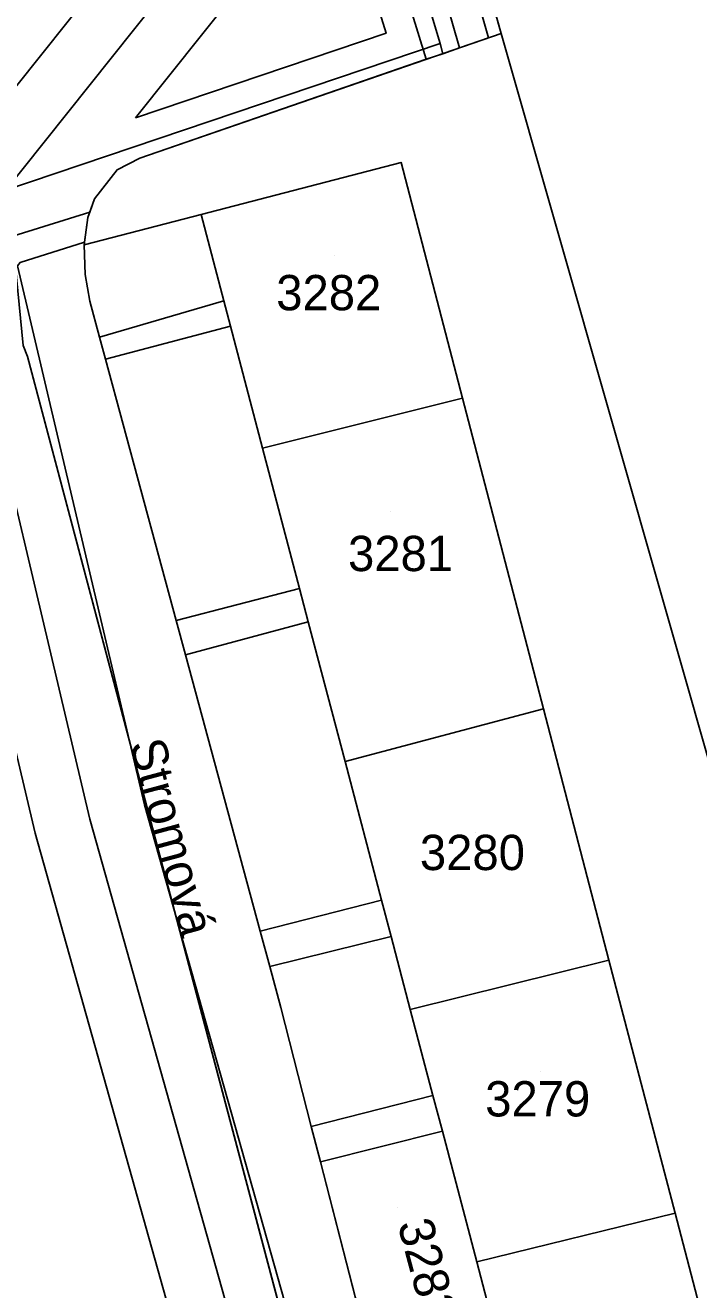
# Model space of a CAD drawing. Extents: x -264070 to -262271, y -1238894 to -1238141.
# Drawn here: x -262357 to -262318.9, y -1238431.6 to -1238359.9 of the extents above; entities that cross this region are included whole.
import ezdxf

# ---------------------------------------------------------------- set-up
doc = ezdxf.new("R2010")
doc.units = 0
for name, color, linetype in [('body_kn', 7, 'Continuous'), ('katuz_linie', 7, 'Continuous'), ('kladpar_druhypozemkov', 7, 'Continuous'), ('kladpar_hranice', 7, 'Continuous'), ('kladpar_parcelnecisla', 7, 'Continuous'), ('kladpar_plochy', 7, 'Continuous'), ('popisy', 7, 'Continuous'), ('tarchy_linie', 7, 'Continuous'), ('zappar_hrandruhpozemk', 7, 'Continuous'), ('zuob_linie', 7, 'Continuous'), ('zuob_plochy', 7, 'Continuous')]:
    doc.layers.add(name, color=color, linetype=linetype)

msp = doc.modelspace()

# ---------------------------------------------------------------- linework, layer by layer
at = {"layer": 'body_kn'}
for p, q in [((-262336.57, -1238360.37), (-262336.57, -1238360.37)), ((-262330.76, -1238360.63), (-262330.76, -1238360.63)), ((-262330.05, -1238360.38), (-262330.05, -1238360.38)), ((-262333.51, -1238360.96), (-262333.51, -1238360.96)), ((-262333.51, -1238360.96), (-262333.51, -1238360.96)), ((-262333.36, -1238361.53), (-262333.36, -1238361.53)), ((-262332.41, -1238361.2), (-262332.41, -1238361.2)), ((-262334.29, -1238361.85), (-262334.29, -1238361.85)), ((-262350.76, -1238365.16), (-262350.76, -1238365.16)), ((-262350.76, -1238365.16), (-262350.76, -1238365.16)), ((-262350.51, -1238367.46), (-262350.51, -1238367.46)), ((-262335.72, -1238367.69), (-262335.72, -1238367.69)), ((-262335.72, -1238367.69), (-262335.72, -1238367.69)), ((-262351.8, -1238368.11), (-262351.8, -1238368.11)), ((-262353.09, -1238369.76), (-262353.09, -1238369.76)), ((-262353.45, -1238370.81), (-262353.45, -1238370.81)), ((-262353.35, -1238370.51), (-262353.35, -1238370.51)), ((-262353.35, -1238370.51), (-262353.35, -1238370.51)), ((-262347.04, -1238370.65), (-262347.04, -1238370.65)), ((-262347.04, -1238370.65), (-262347.04, -1238370.65)), ((-262353.65, -1238372.22), (-262353.65, -1238372.22)), ((-262353.67, -1238372.37), (-262353.67, -1238372.37)), ((-262353.61, -1238374.05), (-262353.61, -1238374.05)), ((-262353.34, -1238375.55), (-262353.34, -1238375.55)), ((-262345.75, -1238375.54), (-262345.75, -1238375.54)), ((-262345.75, -1238375.54), (-262345.75, -1238375.54)), ((-262345.38, -1238376.97), (-262345.38, -1238376.97)), ((-262352.79, -1238377.6), (-262352.79, -1238377.6)), ((-262356.88, -1238378.69), (-262356.88, -1238378.69)), ((-262352.45, -1238378.84), (-262352.45, -1238378.84)), ((-262352.45, -1238378.84), (-262352.45, -1238378.84)), ((-262332.24, -1238381.05), (-262332.24, -1238381.05)), ((-262332.24, -1238381.05), (-262332.24, -1238381.05)), ((-262343.56, -1238383.88), (-262343.56, -1238383.88)), ((-262341.47, -1238391.83), (-262341.47, -1238391.83)), ((-262341.47, -1238391.83), (-262341.47, -1238391.83)), ((-262348.46, -1238393.64), (-262348.46, -1238393.64)), ((-262340.98, -1238393.72), (-262340.98, -1238393.72)), ((-262347.93, -1238395.59), (-262347.93, -1238395.59)), ((-262347.93, -1238395.59), (-262347.93, -1238395.59)), ((-262327.65, -1238398.66), (-262327.65, -1238398.66)), ((-262327.65, -1238398.66), (-262327.65, -1238398.66)), ((-262338.89, -1238401.64), (-262338.89, -1238401.64)), ((-262350.24, -1238404.1), (-262350.24, -1238404.1)), ((-262353.34, -1238404.9), (-262353.34, -1238404.9)), ((-262356.44, -1238405.7), (-262356.44, -1238405.7)), ((-262336.83, -1238409.5), (-262336.83, -1238409.5)), ((-262336.83, -1238409.5), (-262336.83, -1238409.5)), ((-262343.7, -1238411.25), (-262343.7, -1238411.25)), ((-262336.28, -1238411.56), (-262336.28, -1238411.56)), ((-262323.95, -1238412.89), (-262323.95, -1238412.89)), ((-262323.95, -1238412.89), (-262323.95, -1238412.89)), ((-262343.15, -1238413.26), (-262343.15, -1238413.26)), ((-262343.15, -1238413.26), (-262343.15, -1238413.26)), ((-262342.53, -1238415.58), (-262342.53, -1238415.58)), ((-262335.2, -1238415.69), (-262335.2, -1238415.69)), ((-262335.2, -1238415.69), (-262335.2, -1238415.69)), ((-262333.92, -1238420.56), (-262333.92, -1238420.56)), ((-262333.92, -1238420.56), (-262333.92, -1238420.56)), ((-262340.8, -1238422.31), (-262340.8, -1238422.31)), ((-262333.38, -1238422.58), (-262333.38, -1238422.58)), ((-262340.28, -1238424.32), (-262340.28, -1238424.32)), ((-262340.28, -1238424.32), (-262340.28, -1238424.32)), ((-262320.2, -1238427.23), (-262320.2, -1238427.23)), ((-262320.2, -1238427.23), (-262320.2, -1238427.23)), ((-262331.43, -1238429.99), (-262331.43, -1238429.99))]:
    msp.add_line(p, q, dxfattribs=at)
at = {"layer": 'katuz_linie'}
msp.add_lwpolyline([(-262378.84, -1238188.24), (-262330.05, -1238360.38), (-262317.52, -1238404.31), (-262304.58, -1238449.99), (-262302.69, -1238456.79), (-262270.51, -1238572.87)], dxfattribs=at)
at = {"layer": 'kladpar_druhypozemkov'}
for p, q in [((-262339.5, -1238372.95), (-262339.5, -1238372.95)), ((-262336.3, -1238387.45), (-262336.3, -1238387.45)), ((-262331.5, -1238405.65), (-262331.5, -1238405.65)), ((-262327.81, -1238419.18), (-262327.81, -1238419.18)), ((-262335.92, -1238426.92), (-262335.92, -1238426.92))]:
    msp.add_line(p, q, dxfattribs=at)
at = {"layer": 'kladpar_hranice'}
for points in [[(-262378.84, -1238188.24), (-262330.05, -1238360.38), (-262350.51, -1238367.46), (-262351.8, -1238368.11), (-262353.09, -1238369.76), (-262353.45, -1238370.81), (-262353.67, -1238372.37), (-262353.61, -1238374.05), (-262353.34, -1238375.55), (-262352.79, -1238377.6), (-262352.45, -1238378.84), (-262348.46, -1238393.64), (-262347.93, -1238395.59), (-262343.7, -1238411.25), (-262343.15, -1238413.26), (-262342.53, -1238415.58), (-262340.8, -1238422.31), (-262340.28, -1238424.32), (-262337.16, -1238436.46)], [(-262341.71, -1238435.88), (-262356.88, -1238378.69), (-262357.12, -1238378.06), (-262359.09, -1238358.11)], [(-262337.16, -1238436.46), (-262340.28, -1238424.32), (-262340.8, -1238422.31), (-262342.53, -1238415.58), (-262343.15, -1238413.26), (-262343.7, -1238411.25), (-262347.93, -1238395.59), (-262348.46, -1238393.64), (-262352.45, -1238378.84), (-262352.79, -1238377.6), (-262353.34, -1238375.55), (-262353.61, -1238374.05), (-262353.67, -1238372.37), (-262353.45, -1238370.81), (-262353.09, -1238369.76), (-262351.8, -1238368.11), (-262350.51, -1238367.46), (-262330.05, -1238360.38), (-262317.52, -1238404.31), (-262304.58, -1238449.99)], [(-262335.72, -1238367.69), (-262332.24, -1238381.05), (-262343.56, -1238383.88), (-262345.38, -1238376.97), (-262345.75, -1238375.54), (-262347.04, -1238370.65), (-262335.72, -1238367.69)], [(-262315.67, -1238444.61), (-262320.2, -1238427.23), (-262323.95, -1238412.89), (-262327.65, -1238398.66), (-262332.24, -1238381.05), (-262335.72, -1238367.69), (-262347.04, -1238370.65), (-262345.75, -1238375.54), (-262345.38, -1238376.97), (-262343.56, -1238383.88), (-262341.47, -1238391.83), (-262340.98, -1238393.72), (-262338.89, -1238401.64), (-262336.83, -1238409.5), (-262336.28, -1238411.56), (-262335.2, -1238415.69)], [(-262357.12, -1238378.06), (-262356.88, -1238378.69), (-262341.71, -1238435.88)], [(-262332.24, -1238381.05), (-262327.65, -1238398.66), (-262338.89, -1238401.64), (-262340.98, -1238393.72), (-262341.47, -1238391.83), (-262343.56, -1238383.88), (-262332.24, -1238381.05)], [(-262327.65, -1238398.66), (-262323.95, -1238412.89), (-262335.2, -1238415.69), (-262336.28, -1238411.56), (-262336.83, -1238409.5), (-262338.89, -1238401.64), (-262327.65, -1238398.66)], [(-262323.95, -1238412.89), (-262320.2, -1238427.23), (-262331.43, -1238429.99), (-262333.38, -1238422.58), (-262333.92, -1238420.56), (-262335.2, -1238415.69), (-262323.95, -1238412.89)], [(-262335.2, -1238415.69), (-262333.92, -1238420.56), (-262333.38, -1238422.58), (-262331.43, -1238429.99), (-262329.4, -1238437.74), (-262328.9, -1238439.62), (-262326.86, -1238447.41), (-262324.84, -1238455.07), (-262324.37, -1238456.84), (-262323.08, -1238461.77), (-262321.58, -1238467.51), (-262317.88, -1238466.56), (-262314.16, -1238465.61), (-262310.4, -1238464.65), (-262308.2, -1238472.83), (-262300.3, -1238502.05), (-262300.16, -1238502.73), (-262285.8, -1238554.55), (-262279.89, -1238576.13)], [(-262320.2, -1238427.23), (-262315.67, -1238444.61), (-262326.86, -1238447.41), (-262328.9, -1238439.62), (-262329.4, -1238437.74), (-262331.43, -1238429.99), (-262320.2, -1238427.23)]]:
    msp.add_lwpolyline(points, dxfattribs=at)
at = {"layer": 'kladpar_plochy'}
for p, q in [((-262378.84, -1238188.24), (-262330.05, -1238360.38)), ((-262330.05, -1238360.38), (-262350.51, -1238367.46)), ((-262350.51, -1238367.46), (-262351.8, -1238368.11)), ((-262351.8, -1238368.11), (-262353.09, -1238369.76)), ((-262353.09, -1238369.76), (-262353.45, -1238370.81)), ((-262353.45, -1238370.81), (-262353.67, -1238372.37)), ((-262353.67, -1238372.37), (-262353.61, -1238374.05)), ((-262353.61, -1238374.05), (-262353.34, -1238375.55)), ((-262353.34, -1238375.55), (-262352.79, -1238377.6)), ((-262356.88, -1238378.69), (-262357.12, -1238378.06)), ((-262357.12, -1238378.06), (-262356.88, -1238378.69)), ((-262352.79, -1238377.6), (-262352.45, -1238378.84)), ((-262341.71, -1238435.88), (-262356.88, -1238378.69)), ((-262356.88, -1238378.69), (-262341.71, -1238435.88)), ((-262352.45, -1238378.84), (-262348.46, -1238393.64)), ((-262348.46, -1238393.64), (-262347.93, -1238395.59)), ((-262347.93, -1238395.59), (-262343.7, -1238411.25)), ((-262343.7, -1238411.25), (-262343.15, -1238413.26)), ((-262343.15, -1238413.26), (-262342.53, -1238415.58)), ((-262342.53, -1238415.58), (-262340.8, -1238422.31)), ((-262340.8, -1238422.31), (-262340.28, -1238424.32)), ((-262340.28, -1238424.32), (-262337.16, -1238436.46))]:
    msp.add_line(p, q, dxfattribs=at)
for points in [[(-262337.16, -1238436.46), (-262340.28, -1238424.32), (-262340.8, -1238422.31), (-262342.53, -1238415.58), (-262343.15, -1238413.26), (-262343.7, -1238411.25), (-262347.93, -1238395.59), (-262348.46, -1238393.64), (-262352.45, -1238378.84), (-262352.79, -1238377.6), (-262353.34, -1238375.55), (-262353.61, -1238374.05), (-262353.67, -1238372.37), (-262353.45, -1238370.81), (-262353.09, -1238369.76), (-262351.8, -1238368.11), (-262350.51, -1238367.46), (-262330.05, -1238360.38), (-262317.52, -1238404.31), (-262304.58, -1238449.99)], [(-262315.67, -1238444.61), (-262320.2, -1238427.23), (-262323.95, -1238412.89), (-262327.65, -1238398.66), (-262332.24, -1238381.05), (-262335.72, -1238367.69), (-262347.04, -1238370.65), (-262345.75, -1238375.54), (-262345.38, -1238376.97), (-262343.56, -1238383.88), (-262341.47, -1238391.83), (-262340.98, -1238393.72), (-262338.89, -1238401.64), (-262336.83, -1238409.5), (-262336.28, -1238411.56), (-262335.2, -1238415.69), (-262333.92, -1238420.56), (-262333.38, -1238422.58), (-262331.43, -1238429.99), (-262329.4, -1238437.74)]]:
    msp.add_lwpolyline(points, dxfattribs=at)
for points in [[(-262335.72, -1238367.69), (-262332.24, -1238381.05), (-262343.56, -1238383.88), (-262345.38, -1238376.97), (-262345.75, -1238375.54), (-262347.04, -1238370.65)], [(-262332.24, -1238381.05), (-262327.65, -1238398.66), (-262338.89, -1238401.64), (-262340.98, -1238393.72), (-262341.47, -1238391.83), (-262343.56, -1238383.88)], [(-262327.65, -1238398.66), (-262323.95, -1238412.89), (-262335.2, -1238415.69), (-262336.28, -1238411.56), (-262336.83, -1238409.5), (-262338.89, -1238401.64)], [(-262323.95, -1238412.89), (-262320.2, -1238427.23), (-262331.43, -1238429.99), (-262333.38, -1238422.58), (-262333.92, -1238420.56), (-262335.2, -1238415.69)], [(-262320.2, -1238427.23), (-262315.67, -1238444.61), (-262326.86, -1238447.41), (-262328.9, -1238439.62), (-262329.4, -1238437.74), (-262331.43, -1238429.99)]]:
    msp.add_lwpolyline(points, close=True, dxfattribs=at)
at = {"layer": 'tarchy_linie'}
msp.add_line((-262335.79, -1238349.41), (-262332.41, -1238361.2), dxfattribs=at)
for points in [[(-262405.32, -1238142.5), (-262393.76, -1238151.99), (-262366.55, -1238250.91), (-262333.51, -1238360.96), (-262333.36, -1238361.53)], [(-262407.79, -1238145.58), (-262401.69, -1238148.07), (-262394.99, -1238166.6), (-262372.75, -1238249.84), (-262361.76, -1238287.36), (-262340.75, -1238347.48), (-262360.93, -1238372.79), (-262353.34, -1238404.9), (-262342.37, -1238443.9)], [(-262408.89, -1238146.95), (-262396.16, -1238152.84), (-262368.27, -1238251.77), (-262334.29, -1238361.85)], [(-262426.19, -1238391.35), (-262393.57, -1238379.62), (-262361.97, -1238368.95), (-262344.36, -1238346.87)], [(-262334.52, -1238347.49), (-262330.76, -1238360.63), (-262332.41, -1238361.2), (-262333.36, -1238361.53), (-262334.29, -1238361.85), (-262350.51, -1238367.46), (-262351.8, -1238368.11), (-262353.09, -1238369.76), (-262353.35, -1238370.51), (-262353.45, -1238370.81), (-262353.65, -1238372.22), (-262357.3, -1238373.36), (-262357.45, -1238373.56), (-262350.24, -1238404.1), (-262339.44, -1238442.48), (-262342.08, -1238443.26), (-262342.37, -1238443.9), (-262343.8, -1238447.1), (-262344.5, -1238448.17), (-262356.44, -1238405.7), (-262363.62, -1238375.34), (-262378.42, -1238379.95), (-262414.82, -1238393.29)], [(-262350.76, -1238365.16), (-262339.47, -1238351), (-262336.57, -1238360.37), (-262350.76, -1238365.16)], [(-262333.51, -1238360.96), (-262393.06, -1238381.07), (-262461.81, -1238405.79), (-262512.61, -1238423.99)], [(-262353.35, -1238370.51), (-262378.92, -1238378.48), (-262415.36, -1238391.84), (-262502.5, -1238424.03), (-262512.79, -1238427.23)]]:
    msp.add_lwpolyline(points, dxfattribs=at)
at = {"layer": 'zappar_hrandruhpozemk'}
for p, q in [((-262347.04, -1238370.65), (-262353.67, -1238372.37)), ((-262345.75, -1238375.54), (-262352.79, -1238377.6)), ((-262352.45, -1238378.84), (-262345.38, -1238376.97)), ((-262341.47, -1238391.83), (-262348.46, -1238393.64)), ((-262347.93, -1238395.59), (-262340.98, -1238393.72)), ((-262336.83, -1238409.5), (-262343.7, -1238411.25)), ((-262343.15, -1238413.26), (-262336.28, -1238411.56)), ((-262333.92, -1238420.56), (-262340.8, -1238422.31)), ((-262340.28, -1238424.32), (-262333.38, -1238422.58))]:
    msp.add_line(p, q, dxfattribs=at)
at = {"layer": 'zuob_linie'}
msp.add_lwpolyline([(-262378.84, -1238188.24), (-262330.05, -1238360.38), (-262317.52, -1238404.31), (-262304.58, -1238449.99), (-262302.69, -1238456.79), (-262270.51, -1238572.87)], dxfattribs=at)
at = {"layer": 'zuob_plochy'}
msp.add_lwpolyline([(-262378.84, -1238188.24), (-262330.05, -1238360.38), (-262317.52, -1238404.31), (-262304.58, -1238449.99), (-262302.69, -1238456.79), (-262270.51, -1238572.87)], dxfattribs=at)

# ---------------------------------------------------------------- texts
at = {"layer": 'kladpar_parcelnecisla'}
for s, p in [('3282', (-262342.787, -1238376.07)), ('3281', (-262338.721, -1238390.85)), ('3280', (-262334.652, -1238407.79)), ('3279', (-262330.952, -1238421.75))]:
    msp.add_text(s, height=2, dxfattribs=at).set_placement(p)
msp.add_text('3283/1', height=2, rotation=285, dxfattribs=at).set_placement((-262335.929, -1238427.838))
at = {"layer": 'popisy'}
msp.add_text('Stromová', height=2, rotation=285, dxfattribs=at).set_placement((-262351.101, -1238400.641))

doc.saveas('drawing.dxf')
